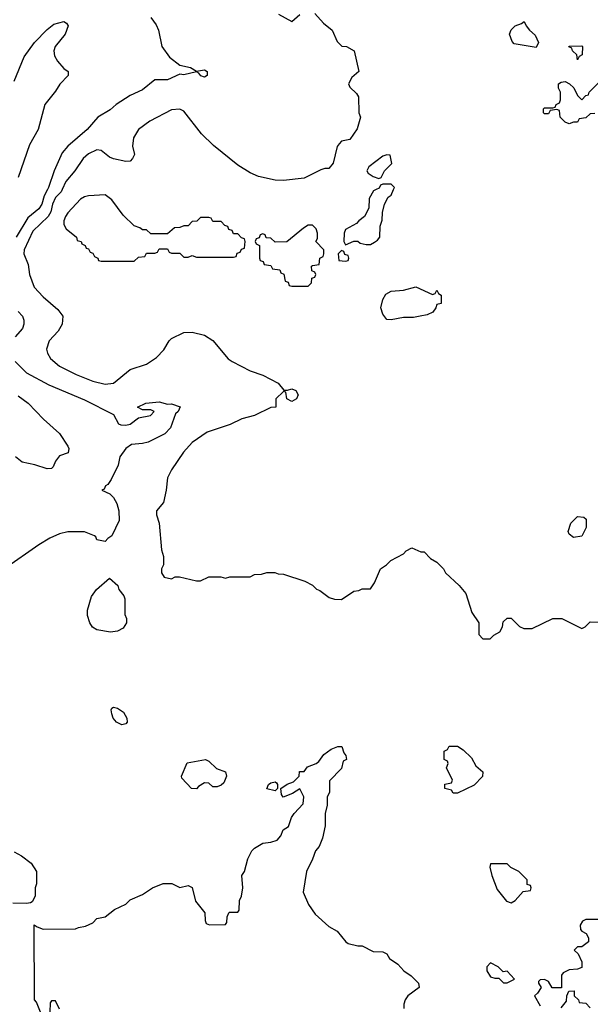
# Model space of a CAD drawing. Header units: inches. Extents: x 2348352 to 2479776, y 460422 to 613655.
# Tile 300 of 590: x 2384337 to 2387091, y 576069 to 580820. Entities that reach past the tile are written whole.
import ezdxf

# ---------------------------------------------------------------- set-up
doc = ezdxf.new("R2010")
doc.units = ezdxf.units.IN
doc.header["$MEASUREMENT"] = 0
doc.layers.add('C3587', color=7, linetype='Continuous')
doc.layers.add('C3588', color=7, linetype='Continuous')

msp = doc.modelspace()

# ---------------------------------------------------------------- linework, layer by layer
at = {"layer": 'C3587', "color": 4}
for points, elevation in [([(2384470.7, 580000), (2384455.3, 579970), (2384444.9, 579930), (2384430, 579907.3), (2384376.9, 579863.1), (2384319.5, 579770)], 104), ([(2384541.9, 580000), (2384537.1, 579990), (2384510, 579962), (2384495.6, 579930), (2384487, 579893), (2384474, 579870), (2384400.2, 579799.8), (2384359.1, 579710), (2384357.3, 579690), (2384378.5, 579638.5), (2384384, 579590), (2384407.3, 579530), (2384450, 579482.8), (2384521.1, 579421.1), (2384546, 579390), (2384542.8, 579350), (2384522.5, 579317.5), (2384478.8, 579270), (2384466.8, 579230), (2384471, 579210), (2384485.8, 579185.8), (2384530, 579147.3), (2384610, 579107.3), (2384690, 579076), (2384750, 579061), (2384790, 579066), (2384870, 579131.3), (2384950, 579158), (2384998, 579190), (2385033.6, 579226.4), (2385058, 579270), (2385070, 579282), (2385128.9, 579311.1), (2385170, 579312), (2385230, 579298), (2385270, 579272), (2385343.5, 579183.5), (2385362, 579170), (2385450, 579126), (2385510, 579104.7), (2385585.4, 579065.4), (2385612.7, 579032.7), (2385630, 579032), (2385650, 579038), (2385670, 579031.3), (2385682, 579010), (2385674, 578990), (2385650, 578978), (2385626, 578990), (2385622, 579022), (2385610, 579026), (2385574, 578990), (2385574, 578950), (2385550, 578948), (2385470.7, 578909.3), (2385410, 578894), (2385353.7, 578866.3), (2385242, 578830), (2385170, 578779), (2385127.5, 578732.5), (2385070, 578648), (2385051, 578610), (2385044.7, 578550), (2385031, 578490), (2384998, 578450), (2384998, 578430), (2385011, 578390), (2385022, 578262), (2385031.1, 578228.9), (2385032, 578190), (2385022, 578170), (2385022, 578150), (2385034, 578130), (2385070, 578122), (2385088.4, 578131.6), (2385108.4, 578131.6), (2385190, 578112), (2385210, 578112), (2385250, 578132), (2385308.4, 578131.6), (2385330, 578124.7), (2385351.6, 578131.6), (2385450, 578132), (2385470, 578142), (2385503.6, 578143.6), (2385530, 578152), (2385568.4, 578151.6), (2385585.4, 578145.4), (2385610, 578144.7), (2385714, 578110), (2385750.9, 578090.9), (2385770, 578072), (2385785.4, 578065.4), (2385831.3, 578031.3), (2385856.4, 578023.6), (2385890, 578022), (2385950, 578062), (2385974.6, 578065.4), (2385990, 578074), (2386030, 578074), (2386050, 578102), (2386078, 578170), (2386108, 578190), (2386129.1, 578210.9), (2386190, 578242), (2386203.1, 578256.9), (2386230, 578272), (2386272.7, 578252.7), (2386290, 578252), (2386319.6, 578219.6), (2386350, 578202), (2386382, 578170), (2386392, 578150), (2386458, 578090), (2386490, 578051.3), (2386519.8, 577959.8), (2386554, 577910), (2386552.7, 577852.7), (2386572.7, 577832.7), (2386607.3, 577832.7), (2386626, 577850), (2386654.6, 577865.4), (2386668, 577890), (2386670, 577914), (2386690, 577932), (2386710, 577932), (2386750, 577892), (2386770, 577882), (2386810, 577882), (2386911.1, 577931.1), (2386954, 577930), (2387050, 577882), (2387066, 577890), (2387090, 577914), (2387147.3, 577912.7)], 108), ([(2386057, 580000), (2386045.4, 579994.6), (2386023.6, 579956.4), (2386022, 579910), (2386002, 579870), (2385974, 579850), (2385963.6, 579836.4), (2385910, 579808), (2385902.8, 579790), (2385902, 579750), (2385910, 579734), (2385950, 579752), (2385970, 579752), (2385981, 579741), (2386010, 579734.8), (2386030, 579734.8), (2386050, 579746), (2386064.7, 579755.3), (2386075.3, 579770), (2386076.4, 579823.6), (2386087.3, 579852.7), (2386088, 579890), (2386098, 579930), (2386116.4, 579963.6), (2386130, 579974), (2386141.6, 580000)], 112), ([(2384330, 579411.3), (2384351.3, 579390), (2384358, 579370), (2384358, 579350), (2384351, 579330), (2384316, 579290)], 104), ([(2384316, 579170), (2384370, 579116), (2384477.3, 579057.3), (2384650, 578984.9), (2384790, 578914.8), (2384813.4, 578870), (2384825.6, 578865.6), (2384850, 578863), (2384870, 578868.7), (2384910, 578898), (2384968, 578910), (2384986, 578930), (2384970, 578938), (2384930, 578938), (2384906, 578950), (2384946, 578970), (2385010, 578976), (2385050, 578964.7), (2385070, 578966), (2385112, 578952), (2385102, 578930), (2385090, 578918), (2385065.7, 578850), (2385038.2, 578821.8), (2384958, 578782), (2384930, 578774.8), (2384877.3, 578770), (2384849, 578750), (2384820.7, 578710), (2384812.2, 578670), (2384779.3, 578600.7), (2384763, 578577), (2384751.3, 578570), (2384745.4, 578554.6), (2384734, 578550), (2384771.6, 578531.6), (2384790, 578514), (2384805.4, 578485.4), (2384816, 578450), (2384816.9, 578403.1), (2384782, 578330), (2384762.8, 578317.2), (2384750, 578302), (2384710, 578309.3), (2384704.7, 578324.7), (2384698, 578330), (2384650, 578349), (2384570, 578349), (2384530, 578339), (2384482.5, 578317.5), (2384430, 578285.2), (2384264.7, 578170)], 104), ([(2384330, 579004.9), (2384378.8, 578970), (2384452.7, 578892.7), (2384530, 578822.8), (2384570, 578762), (2384574.8, 578750), (2384571, 578730), (2384530, 578716), (2384510.6, 578690), (2384498.5, 578661.5), (2384490, 578654), (2384470, 578653.2), (2384410, 578672.7), (2384350, 578684), (2384317.2, 578710)], 96), ([(2384438, 576030), (2384419, 576079), (2384408.7, 576090), (2384407.3, 576452.7), (2384422, 576442), (2384450, 576432), (2384607.3, 576432.7), (2384620.4, 576439.6), (2384654.6, 576445.4), (2384690, 576462), (2384710, 576482), (2384750, 576491.3), (2384794.6, 576525.4), (2384850, 576552), (2384870, 576572), (2384930, 576598), (2384978, 576630), (2385030, 576651.3), (2385050, 576652), (2385071.6, 576651.6), (2385110, 576632), (2385150, 576642), (2385170, 576632), (2385186.4, 576566.4), (2385231.3, 576510), (2385232.7, 576472.7), (2385238, 576458), (2385252.7, 576452.7), (2385330, 576454), (2385336.4, 576463.6), (2385338, 576490), (2385346, 576510), (2385350, 576514), (2385390, 576514), (2385396.4, 576523.6), (2385398, 576570), (2385408, 576590), (2385414, 576630), (2385408.7, 576690), (2385422, 576710), (2385438, 576770), (2385458, 576810), (2385470, 576822), (2385510, 576846), (2385550, 576850.8), (2385579.3, 576860.7), (2385598, 576882), (2385608.7, 576910), (2385634, 576926), (2385649.2, 576970.8), (2385662, 576990), (2385704.7, 577035.3), (2385709, 577070), (2385690, 577108), (2385654.4, 577085.6), (2385608.7, 577068.7), (2385600.4, 577080.4), (2385598, 577110), (2385629, 577131), (2385658, 577142), (2385686, 577170), (2385687.3, 577192.7), (2385710, 577192), (2385726, 577214), (2385768, 577230), (2385780.4, 577239.6), (2385805.6, 577274.4), (2385840.4, 577299.6), (2385872.7, 577312.7), (2385892.7, 577312.7), (2385902, 577282), (2385912, 577270), (2385914, 577250), (2385898, 577242), (2385890, 577206), (2385832.7, 577147.3), (2385832, 577090), (2385822, 577070), (2385822, 577030), (2385812, 576990), (2385811.3, 576930), (2385798, 576870), (2385782, 576830), (2385764.7, 576810), (2385750.7, 576769.3), (2385721, 576710), (2385704.7, 576610), (2385731.3, 576550), (2385763.5, 576503.5), (2385830, 576444.7), (2385870, 576422), (2385912, 576370), (2385922.8, 576362.8), (2385970, 576351), (2385990, 576351), (2386043.6, 576323.6), (2386090, 576322), (2386110, 576312), (2386122, 576290), (2386162, 576262), (2386192, 576230), (2386226.4, 576206.4), (2386262, 576170), (2386264.7, 576150), (2386211.3, 576110), (2386198, 576090), (2386191.3, 576070), (2386191.6, 576048.4)], 104), ([(2384310, 576804.7), (2384345.4, 576785.4), (2384392, 576750), (2384418, 576710), (2384418, 576650), (2384411.3, 576630), (2384411.3, 576590), (2384396.9, 576563.1), (2384390, 576558), (2384370, 576555.3), (2384303.6, 576556.4)], 104), ([(2387170, 576478), (2387070, 576478), (2387054, 576470), (2387042, 576450), (2387044.7, 576430), (2387050, 576422), (2387072, 576410), (2387082, 576390), (2387082, 576370), (2387050, 576346), (2387030, 576346), (2387014, 576330), (2387032, 576312), (2387050, 576274), (2387050, 576246), (2387030, 576238), (2386990, 576235.3), (2386959.6, 576220.4), (2386952, 576210), (2386952, 576148), (2386908, 576148), (2386890, 576178), (2386870, 576188), (2386850, 576186), (2386842, 576178), (2386842, 576170), (2386854, 576150), (2386836.9, 576123.1), (2386822, 576110), (2386850, 576062)], 108), ([(2386950, 576052), (2386976.4, 576083.6), (2386978, 576110), (2386987.3, 576132.7), (2387014, 576134), (2387014, 576110), (2387034, 576090), (2387038, 576078), (2387070, 576074), (2387090, 576052)], 108), ([(2384530, 576046), (2384510, 576086), (2384490, 576086), (2384483.6, 576076.4), (2384482, 576030)], 104)]:
    msp.add_lwpolyline(points, dxfattribs=dict(at, elevation=elevation))
for points, elevation in [([(2384750, 579975.3), (2384670, 579969.3), (2384650, 579965.2), (2384630, 579954), (2384570, 579888.7), (2384558.8, 579870), (2384551, 579850), (2384551.1, 579831.1), (2384562, 579810), (2384611.1, 579771.1), (2384614, 579754), (2384634, 579750), (2384638, 579738), (2384654, 579730), (2384658, 579718), (2384670, 579714), (2384678, 579698), (2384690, 579694), (2384698, 579678), (2384714, 579670), (2384718, 579658), (2384730, 579654), (2384890, 579654), (2384910, 579674), (2384942, 579678), (2384950, 579694), (2384990, 579694), (2385002, 579698), (2385010, 579714), (2385050, 579714), (2385058, 579698), (2385070, 579694), (2385110, 579694), (2385130, 579674), (2385150, 579674), (2385170, 579682), (2385190, 579674), (2385370, 579674), (2385382, 579678), (2385387.3, 579692.7), (2385402, 579698), (2385407.3, 579712.7), (2385422, 579718), (2385426, 579750), (2385422, 579762), (2385407.3, 579767.3), (2385390, 579786), (2385370, 579786), (2385362, 579802), (2385347.3, 579807.3), (2385342, 579822), (2385327.3, 579827.3), (2385310, 579846), (2385270, 579846), (2385262, 579862), (2385250, 579866), (2385210, 579866), (2385192.7, 579847.3), (2385170, 579846), (2385150, 579826), (2385130, 579826), (2385110, 579818), (2385084.7, 579815.3), (2385050, 579786), (2384970, 579786), (2384950, 579806), (2384930, 579806), (2384916.4, 579816.4), (2384890, 579826), (2384836.4, 579876.4), (2384782, 579950)], 112), ([(2385750, 579828), (2385730, 579828), (2385706.4, 579813.6), (2385627.3, 579747.3), (2385570, 579746), (2385550, 579766), (2385527.3, 579767.3), (2385522, 579782), (2385510, 579786), (2385498, 579782), (2385492.7, 579767.3), (2385478, 579762), (2385474, 579750), (2385478, 579738), (2385494, 579730), (2385494, 579670), (2385498, 579658), (2385512.7, 579652.7), (2385518, 579638), (2385550, 579634), (2385558, 579618), (2385592.7, 579612.7), (2385598, 579598), (2385612.7, 579592.7), (2385618, 579558), (2385632.7, 579552.7), (2385638, 579538), (2385650, 579534), (2385730, 579534), (2385746, 579550), (2385747.3, 579572.7), (2385762, 579578), (2385766, 579590), (2385762, 579602), (2385747.3, 579607.3), (2385746, 579630), (2385750, 579634), (2385782, 579638), (2385786, 579670), (2385802, 579678), (2385806, 579690), (2385806, 579710), (2385766, 579750), (2385775.3, 579764.7), (2385775.3, 579790), (2385768, 579810)], 112), ([(2385890, 579706), (2385874, 579690), (2385878, 579658), (2385910, 579654), (2385922, 579658), (2385926, 579670), (2385922, 579682), (2385907.3, 579687.3), (2385902, 579702)], 112), ([(2386330, 579494), (2386342, 579498), (2386350, 579514), (2386358, 579498), (2386372, 579490), (2386372, 579450), (2386350, 579446), (2386346, 579430), (2386330.6, 579409.4), (2386303.8, 579396.2), (2386270, 579389.6), (2386237.4, 579382.6), (2386190, 579382.4), (2386130, 579372), (2386110, 579373.2), (2386090, 579399), (2386080.7, 579430), (2386089.7, 579470.3), (2386104.7, 579495.3), (2386130, 579510.7), (2386190, 579514.8), (2386250, 579531.3)], 108), ([(2387010, 578322), (2386990, 578338), (2386984, 578350), (2386998, 578390), (2387030, 578422), (2387059.6, 578419.6), (2387071.3, 578410), (2387071.3, 578370), (2387050, 578328)], 108), ([(2384775.3, 577864.7), (2384710, 577875.3), (2384689.3, 577889.3), (2384675.3, 577910), (2384664.7, 577944.7), (2384664, 577970), (2384684.1, 578035.9), (2384708.7, 578070), (2384770, 578124.7), (2384810.4, 578090.4), (2384816, 578070), (2384839.8, 578039.8), (2384845.4, 578025.4), (2384844.7, 577950), (2384852, 577930), (2384852, 577910), (2384836.9, 577883.1), (2384810, 577869)], 104), ([(2384830, 577417.2), (2384805.2, 577430), (2384789.2, 577450), (2384782, 577470), (2384778, 577490), (2384782, 577498), (2384790, 577502), (2384810, 577498), (2384838.5, 577478.5), (2384854.8, 577450), (2384856, 577430), (2384850, 577422)], 104), ([(2386430, 577088), (2386422, 577102), (2386388.7, 577110), (2386388.9, 577131.1), (2386422, 577138), (2386426, 577150), (2386398, 577210), (2386406, 577230), (2386402, 577242), (2386386, 577250), (2386386, 577290), (2386402, 577298), (2386410, 577314), (2386450, 577314), (2386476.9, 577296.9), (2386517.3, 577257.3), (2386539.6, 577219.6), (2386572, 577190), (2386571.6, 577168.4), (2386530, 577126), (2386450, 577088)], 104), ([(2385270, 577118), (2385250, 577135.3), (2385230, 577138), (2385199.6, 577120.4), (2385190, 577108), (2385166, 577110), (2385120.4, 577160.4), (2385118, 577170), (2385146, 577234), (2385234, 577250), (2385250, 577242), (2385286.8, 577206.8), (2385331.3, 577190), (2385336, 577170), (2385322, 577138), (2385310, 577126), (2385290, 577118)], 104), ([(2385570, 577098), (2385530, 577108), (2385538, 577130), (2385550, 577138), (2385570, 577142), (2385576.9, 577136.9), (2385582, 577130), (2385582, 577110)], 104), ([(2386690, 576746), (2386610, 576746), (2386606, 576730), (2386616, 576690), (2386642.5, 576622.5), (2386686.8, 576566.8), (2386710, 576558), (2386728, 576570), (2386767.3, 576612.7), (2386802, 576618), (2386806, 576630), (2386802, 576642), (2386787.3, 576647.3), (2386786, 576670), (2386746, 576710), (2386708.4, 576728.4)], 108), ([(2386610, 576268), (2386592, 576250), (2386592, 576230), (2386610, 576202), (2386630, 576194), (2386650, 576194), (2386672.7, 576172.7), (2386690, 576172), (2386710, 576182), (2386726, 576190), (2386690, 576228), (2386670, 576226), (2386646, 576250)], 108)]:
    msp.add_lwpolyline(points, close=True, dxfattribs=dict(at, elevation=elevation))
at = {"layer": 'C3588', "color": 4}
for points, elevation in [([(2384310, 580522.8), (2384358.6, 580641.4), (2384409.4, 580710), (2384470, 580773), (2384501.7, 580798.3), (2384550.5, 580810.5), (2384564, 580804), (2384570.7, 580790.7), (2384556.4, 580750), (2384508.9, 580691.1), (2384502, 580670), (2384505.5, 580645.5), (2384520.5, 580620.5), (2384550, 580584.7), (2384572, 580570), (2384572, 580550), (2384530.4, 580509.6), (2384510, 580475.3), (2384458.8, 580410), (2384426, 580290), (2384384.1, 580215.9), (2384330, 580059)], 96), ([(2384970.8, 580830), (2384995.9, 580795.9), (2385006.8, 580770), (2385024, 580690), (2385059.9, 580639.9), (2385110, 580600.7), (2385162, 580590), (2385190, 580572), (2385230, 580578), (2385242, 580570), (2385242, 580550), (2385230, 580542), (2385211.3, 580548.7), (2385202, 580562), (2385190, 580568.7), (2385130, 580553.2), (2385110, 580557.2), (2385050, 580529.5), (2384990, 580529.3), (2384930, 580480.9), (2384870, 580454.5), (2384802.8, 580410), (2384774.4, 580385.6), (2384714.8, 580350), (2384662.8, 580290), (2384570, 580209.4), (2384542, 580178), (2384503.1, 580090), (2384475.8, 580010), (2384470.7, 580000)], 104), ([(2385762, 580850), (2385803.5, 580803.5), (2385844.7, 580770), (2385870, 580714), (2385892, 580692), (2385914, 580690), (2385951.3, 580670), (2385974, 580570), (2385939.6, 580540.4), (2385924.7, 580510), (2385930, 580494), (2385963.6, 580463.6), (2385972.7, 580447.3), (2385974, 580370), (2385982, 580350), (2385966.4, 580293.6), (2385930, 580242), (2385890, 580234), (2385878.5, 580221.5), (2385870, 580208), (2385850, 580128), (2385830, 580102), (2385810, 580102), (2385790, 580095.3), (2385710, 580055.3), (2385610, 580044), (2385570, 580045.2), (2385490, 580064), (2385450, 580081.2), (2385390, 580117.2), (2385272.1, 580212.1), (2385214, 580270), (2385130, 580379), (2385110, 580389), (2385070, 580385.2), (2384964.7, 580330), (2384911.3, 580290), (2384886, 580250), (2384881, 580210), (2384892, 580170), (2384882, 580150), (2384870, 580138), (2384850, 580135.3), (2384790, 580149.2), (2384770, 580157.2), (2384730, 580189.2), (2384710, 580192.3), (2384670, 580172), (2384644, 580150), (2384602.8, 580090), (2384560.6, 580039.4), (2384541.9, 580000)], 108), ([(2385586.4, 580846.4), (2385650, 580812), (2385690, 580844.7)], 108), ([(2387112.7, 580367.3), (2387090, 580366), (2387070, 580346), (2387038, 580342), (2387030, 580326), (2387010, 580326), (2386990, 580318), (2386970, 580326), (2386946, 580350), (2386942, 580382), (2386930, 580386), (2386898, 580382), (2386890, 580366), (2386870, 580366), (2386866, 580370), (2386866, 580390), (2386870, 580394), (2386910, 580394), (2386922, 580398), (2386926, 580410), (2386942, 580418), (2386947.3, 580432.7), (2386948, 580470), (2386938, 580490), (2386938, 580510), (2386950, 580518), (2386970, 580521), (2386991, 580511), (2387011.1, 580491.1), (2387030, 580454), (2387050, 580434), (2387070, 580454), (2387082, 580458), (2387086, 580470), (2387130, 580514)], 108), ([(2386141.6, 580000), (2386146, 580010), (2386130, 580026), (2386090, 580026), (2386078, 580022), (2386072.7, 580007.3), (2386057, 580000)], 112)]:
    msp.add_lwpolyline(points, dxfattribs=dict(at, elevation=elevation))
for points, elevation in [([(2386830, 580686), (2386724, 580704), (2386714.6, 580714.6), (2386702, 580750), (2386708.7, 580771.3), (2386729.1, 580790.9), (2386759, 580801), (2386772, 580812), (2386782, 580790), (2386798, 580770), (2386825.4, 580745.4), (2386842, 580710)], 108), ([(2387030, 580626), (2387026, 580650), (2387006, 580670), (2387002, 580682), (2386988.4, 580688.4), (2386990, 580692), (2387050, 580694), (2387054, 580690), (2387052, 580650), (2387038, 580642)], 108), ([(2386110, 580168), (2386090, 580162), (2386022, 580110), (2386012, 580090), (2386019.6, 580079.6), (2386043.6, 580063.6), (2386070, 580054), (2386082, 580058), (2386098, 580090), (2386134, 580126), (2386126, 580166)], 112)]:
    msp.add_lwpolyline(points, close=True, dxfattribs=dict(at, elevation=elevation))

doc.saveas('drawing.dxf')
